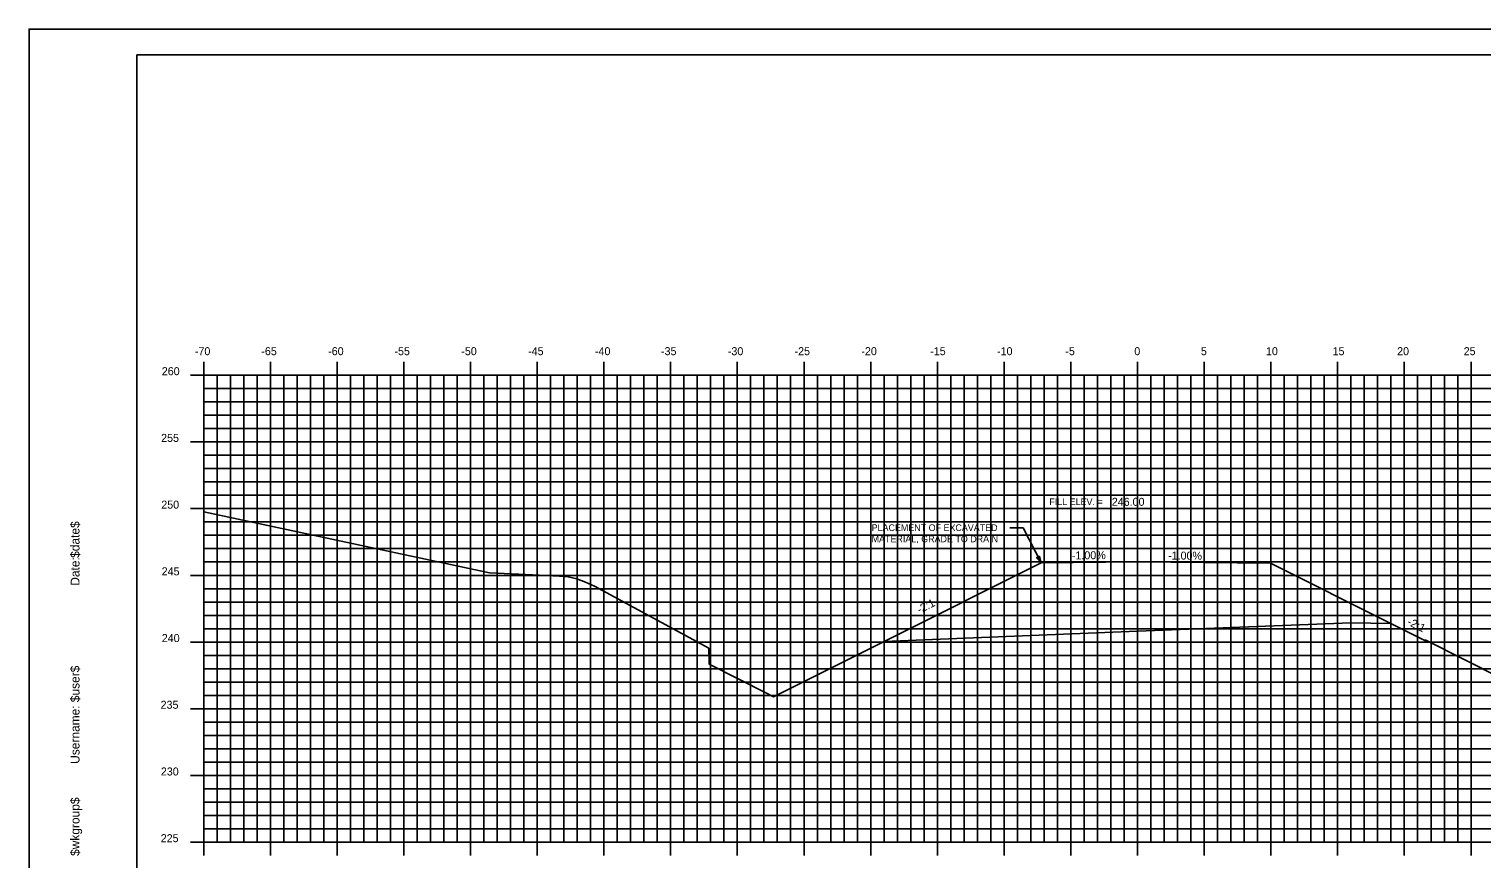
# Model space of a CAD drawing. Extents: x 1168600 to 1177589, y 610178 to 611246.
# Drawn here: x 1173648 to 1173756.9, y 610316.5 to 610378.7 of the extents above; entities that cross this region are included whole.
import ezdxf

# ---------------------------------------------------------------- set-up
doc = ezdxf.new("R2010")
doc.units = 0
for name, color, linetype in [('_Construction', 7, 'Continuous'), ('_Station Equation', 7, 'Continuous'), ('ANNOTATION', 7, 'Continuous'), ('BORDER', 7, 'Continuous'), ('D_Roadway_Centerline_Text', 7, 'Continuous'), ('D_Text_Standard', 7, 'Continuous'), ('H_V ANNOTATION', 7, 'Continuous'), ('MAJOR', 7, 'Continuous'), ('MINOR', 7, 'Continuous'), ('PLOT BOUNDARY', 7, 'Continuous')]:
    doc.layers.add(name, color=color, linetype=linetype)

msp = doc.modelspace()

# ---------------------------------------------------------------- linework, layer by layer
at = {"layer": '_Construction'}
for q in [(1173723.84, 610338.73), (1173741.02, 610338.7)]:
    msp.add_line((1173731.06, 610338.8), q, dxfattribs=at)
at = {"layer": '_Station Equation'}
for points in [[(1173661.06, 610342.57), (1173682.49, 610338), (1173684.69, 610337.9), (1173687.73, 610337.75), (1173688.37, 610337.68), (1173689.02, 610337.53), (1173689.68, 610337.3), (1173690.35, 610336.98), (1173698.93, 610332.33), (1173698.94, 610331.39), (1173698.94, 610331.15), (1173703.25, 610328.97), (1173703.72, 610328.73)], [(1173752.58, 610332.93), (1173752.59, 610332.93), (1173752.67, 610332.93), (1173752.76, 610332.88), (1173758.28, 610330.13), (1173758.51, 610330.02), (1173767.22, 610334.32), (1173767.23, 610334.31), (1173767.28, 610334.31), (1173767.63, 610334.48), (1173775.43, 610334.45), (1173781.04, 610333.93), (1173781.61, 610334.16), (1173782.16, 610334.32), (1173782.7, 610334.41), (1173783.23, 610334.44), (1173786.36, 610334.36), (1173787.68, 610334.09), (1173795.95, 610332.6), (1173801.06, 610334.14)]]:
    msp.add_lwpolyline(points, dxfattribs=at)
at = {"layer": 'ANNOTATION'}
for p in [(1173721.48, 610341.37), (1173723.84, 610338.73)]:
    msp.add_line(p, (1173722.48, 610341.37), dxfattribs=at)
msp.add_lwpolyline([(1173723.72, 610339.23), (1173723.84, 610338.73), (1173723.5, 610339.12)], close=True, dxfattribs=at)
at = {"layer": 'BORDER'}
for p, q in [((1173816.06, 610376.8), (1173656.06, 610376.8)), ((1173656.06, 610376.8), (1173656.06, 610271.8))]:
    msp.add_line(p, q, dxfattribs=at)
at = {"layer": 'D_Text_Standard'}
for points in [[(1173712.06, 610332.85), (1173723.84, 610338.73), (1173731.06, 610338.8), (1173741.02, 610338.7), (1173750.06, 610334.19)], [(1173703.72, 610328.73), (1173703.77, 610328.7), (1173712.06, 610332.85), (1173715.06, 610332.97), (1173731.06, 610333.61), (1173747.06, 610334.25), (1173750.06, 610334.19), (1173752.74, 610332.85)]]:
    msp.add_lwpolyline(points, dxfattribs=at)
at = {"layer": 'MAJOR'}
for p, q in [((1173661.06, 610353.8), (1173661.06, 610352.8)), ((1173666.06, 610353.8), (1173666.06, 610352.8)), ((1173671.06, 610353.8), (1173671.06, 610352.8)), ((1173676.06, 610353.8), (1173676.06, 610352.8)), ((1173681.06, 610353.8), (1173681.06, 610352.8)), ((1173686.06, 610353.8), (1173686.06, 610352.8)), ((1173691.06, 610353.8), (1173691.06, 610352.8)), ((1173696.06, 610353.8), (1173696.06, 610352.8)), ((1173701.06, 610353.8), (1173701.06, 610352.8)), ((1173706.06, 610353.8), (1173706.06, 610352.8)), ((1173711.06, 610353.8), (1173711.06, 610352.8)), ((1173716.06, 610353.8), (1173716.06, 610352.8)), ((1173721.06, 610353.8), (1173721.06, 610352.8)), ((1173726.06, 610353.8), (1173726.06, 610352.8)), ((1173731.06, 610353.8), (1173731.06, 610352.8)), ((1173736.06, 610353.8), (1173736.06, 610352.8)), ((1173741.06, 610353.8), (1173741.06, 610352.8)), ((1173746.06, 610353.8), (1173746.06, 610352.8)), ((1173751.06, 610353.8), (1173751.06, 610352.8)), ((1173756.06, 610353.8), (1173756.06, 610352.8)), ((1173660.06, 610352.8), (1173661.06, 610352.8)), ((1173661.06, 610352.8), (1173801.06, 610352.8)), ((1173661.06, 610317.8), (1173661.06, 610352.8)), ((1173661.06, 610317.8), (1173661.06, 610352.8)), ((1173661.06, 610352.8), (1173801.06, 610352.8)), ((1173666.06, 610317.8), (1173666.06, 610352.8)), ((1173671.06, 610317.8), (1173671.06, 610352.8)), ((1173676.06, 610317.8), (1173676.06, 610352.8)), ((1173681.06, 610317.8), (1173681.06, 610352.8)), ((1173686.06, 610317.8), (1173686.06, 610352.8)), ((1173691.06, 610317.8), (1173691.06, 610352.8)), ((1173696.06, 610317.8), (1173696.06, 610352.8)), ((1173701.06, 610317.8), (1173701.06, 610352.8)), ((1173706.06, 610317.8), (1173706.06, 610352.8)), ((1173711.06, 610317.8), (1173711.06, 610352.8)), ((1173716.06, 610317.8), (1173716.06, 610352.8)), ((1173721.06, 610317.8), (1173721.06, 610352.8)), ((1173726.06, 610317.8), (1173726.06, 610352.8)), ((1173731.06, 610317.8), (1173731.06, 610352.8)), ((1173736.06, 610317.8), (1173736.06, 610352.8)), ((1173741.06, 610317.8), (1173741.06, 610352.8)), ((1173746.06, 610317.8), (1173746.06, 610352.8)), ((1173751.06, 610317.8), (1173751.06, 610352.8)), ((1173756.06, 610317.8), (1173756.06, 610352.8)), ((1173660.06, 610347.8), (1173661.06, 610347.8)), ((1173661.06, 610347.8), (1173801.06, 610347.8)), ((1173660.06, 610342.8), (1173661.06, 610342.8)), ((1173661.06, 610342.8), (1173801.06, 610342.8)), ((1173660.06, 610337.8), (1173661.06, 610337.8)), ((1173661.06, 610337.8), (1173801.06, 610337.8)), ((1173660.06, 610332.8), (1173661.06, 610332.8)), ((1173661.06, 610332.8), (1173801.06, 610332.8)), ((1173660.06, 610327.8), (1173661.06, 610327.8)), ((1173661.06, 610327.8), (1173801.06, 610327.8)), ((1173660.06, 610322.8), (1173661.06, 610322.8)), ((1173661.06, 610322.8), (1173801.06, 610322.8)), ((1173660.06, 610317.8), (1173661.06, 610317.8)), ((1173661.06, 610317.8), (1173801.06, 610317.8)), ((1173661.06, 610317.8), (1173801.06, 610317.8)), ((1173661.06, 610316.8), (1173661.06, 610317.8)), ((1173666.06, 610316.8), (1173666.06, 610317.8)), ((1173671.06, 610316.8), (1173671.06, 610317.8)), ((1173676.06, 610316.8), (1173676.06, 610317.8)), ((1173681.06, 610316.8), (1173681.06, 610317.8)), ((1173686.06, 610316.8), (1173686.06, 610317.8)), ((1173691.06, 610316.8), (1173691.06, 610317.8)), ((1173696.06, 610316.8), (1173696.06, 610317.8)), ((1173701.06, 610316.8), (1173701.06, 610317.8)), ((1173706.06, 610316.8), (1173706.06, 610317.8)), ((1173711.06, 610316.8), (1173711.06, 610317.8)), ((1173716.06, 610316.8), (1173716.06, 610317.8)), ((1173721.06, 610316.8), (1173721.06, 610317.8)), ((1173726.06, 610316.8), (1173726.06, 610317.8)), ((1173731.06, 610316.8), (1173731.06, 610317.8)), ((1173736.06, 610316.8), (1173736.06, 610317.8)), ((1173741.06, 610316.8), (1173741.06, 610317.8)), ((1173746.06, 610316.8), (1173746.06, 610317.8)), ((1173751.06, 610316.8), (1173751.06, 610317.8)), ((1173756.06, 610316.8), (1173756.06, 610317.8))]:
    msp.add_line(p, q, dxfattribs=at)
at = {"layer": 'MINOR'}
for p, q in [((1173662.06, 610317.8), (1173662.06, 610352.8)), ((1173663.06, 610317.8), (1173663.06, 610352.8)), ((1173664.06, 610317.8), (1173664.06, 610352.8)), ((1173665.06, 610317.8), (1173665.06, 610352.8)), ((1173667.06, 610317.8), (1173667.06, 610352.8)), ((1173668.06, 610317.8), (1173668.06, 610352.8)), ((1173669.06, 610317.8), (1173669.06, 610352.8)), ((1173670.06, 610317.8), (1173670.06, 610352.8)), ((1173672.06, 610317.8), (1173672.06, 610352.8)), ((1173673.06, 610317.8), (1173673.06, 610352.8)), ((1173674.06, 610317.8), (1173674.06, 610352.8)), ((1173675.06, 610317.8), (1173675.06, 610352.8)), ((1173677.06, 610317.8), (1173677.06, 610352.8)), ((1173678.06, 610317.8), (1173678.06, 610352.8)), ((1173679.06, 610317.8), (1173679.06, 610352.8)), ((1173680.06, 610317.8), (1173680.06, 610352.8)), ((1173682.06, 610317.8), (1173682.06, 610352.8)), ((1173683.06, 610317.8), (1173683.06, 610352.8)), ((1173684.06, 610317.8), (1173684.06, 610352.8)), ((1173685.06, 610317.8), (1173685.06, 610352.8)), ((1173687.06, 610317.8), (1173687.06, 610352.8)), ((1173688.06, 610317.8), (1173688.06, 610352.8)), ((1173689.06, 610317.8), (1173689.06, 610352.8)), ((1173690.06, 610317.8), (1173690.06, 610352.8)), ((1173692.06, 610317.8), (1173692.06, 610352.8)), ((1173693.06, 610317.8), (1173693.06, 610352.8)), ((1173694.06, 610317.8), (1173694.06, 610352.8)), ((1173695.06, 610317.8), (1173695.06, 610352.8)), ((1173697.06, 610317.8), (1173697.06, 610352.8)), ((1173698.06, 610317.8), (1173698.06, 610352.8)), ((1173699.06, 610317.8), (1173699.06, 610352.8)), ((1173700.06, 610317.8), (1173700.06, 610352.8)), ((1173702.06, 610317.8), (1173702.06, 610352.8)), ((1173703.06, 610317.8), (1173703.06, 610352.8)), ((1173704.06, 610317.8), (1173704.06, 610352.8)), ((1173705.06, 610317.8), (1173705.06, 610352.8)), ((1173707.06, 610317.8), (1173707.06, 610352.8)), ((1173708.06, 610317.8), (1173708.06, 610352.8)), ((1173709.06, 610317.8), (1173709.06, 610352.8)), ((1173710.06, 610317.8), (1173710.06, 610352.8)), ((1173712.06, 610317.8), (1173712.06, 610352.8)), ((1173713.06, 610317.8), (1173713.06, 610352.8)), ((1173714.06, 610317.8), (1173714.06, 610352.8)), ((1173715.06, 610317.8), (1173715.06, 610352.8)), ((1173717.06, 610317.8), (1173717.06, 610352.8)), ((1173718.06, 610317.8), (1173718.06, 610352.8)), ((1173719.06, 610317.8), (1173719.06, 610352.8)), ((1173720.06, 610317.8), (1173720.06, 610352.8)), ((1173722.06, 610317.8), (1173722.06, 610352.8)), ((1173723.06, 610317.8), (1173723.06, 610352.8)), ((1173724.06, 610317.8), (1173724.06, 610352.8)), ((1173725.06, 610317.8), (1173725.06, 610352.8)), ((1173727.06, 610317.8), (1173727.06, 610352.8)), ((1173728.06, 610317.8), (1173728.06, 610352.8)), ((1173729.06, 610317.8), (1173729.06, 610352.8)), ((1173730.06, 610317.8), (1173730.06, 610352.8)), ((1173732.06, 610317.8), (1173732.06, 610352.8)), ((1173733.06, 610317.8), (1173733.06, 610352.8)), ((1173734.06, 610317.8), (1173734.06, 610352.8)), ((1173735.06, 610317.8), (1173735.06, 610352.8)), ((1173737.06, 610317.8), (1173737.06, 610352.8)), ((1173738.06, 610317.8), (1173738.06, 610352.8)), ((1173739.06, 610317.8), (1173739.06, 610352.8)), ((1173740.06, 610317.8), (1173740.06, 610352.8)), ((1173742.06, 610317.8), (1173742.06, 610352.8)), ((1173743.06, 610317.8), (1173743.06, 610352.8)), ((1173744.06, 610317.8), (1173744.06, 610352.8)), ((1173745.06, 610317.8), (1173745.06, 610352.8)), ((1173747.06, 610317.8), (1173747.06, 610352.8)), ((1173748.06, 610317.8), (1173748.06, 610352.8)), ((1173749.06, 610317.8), (1173749.06, 610352.8)), ((1173750.06, 610317.8), (1173750.06, 610352.8)), ((1173752.06, 610317.8), (1173752.06, 610352.8)), ((1173753.06, 610317.8), (1173753.06, 610352.8)), ((1173754.06, 610317.8), (1173754.06, 610352.8)), ((1173755.06, 610317.8), (1173755.06, 610352.8)), ((1173661.06, 610351.8), (1173801.06, 610351.8)), ((1173661.06, 610351.8), (1173662.06, 610351.8)), ((1173661.06, 610350.8), (1173801.06, 610350.8)), ((1173661.06, 610350.8), (1173662.06, 610350.8)), ((1173661.06, 610349.8), (1173801.06, 610349.8)), ((1173661.06, 610349.8), (1173662.06, 610349.8)), ((1173661.06, 610348.8), (1173801.06, 610348.8)), ((1173661.06, 610348.8), (1173662.06, 610348.8)), ((1173661.06, 610346.8), (1173801.06, 610346.8)), ((1173661.06, 610346.8), (1173662.06, 610346.8)), ((1173661.06, 610345.8), (1173801.06, 610345.8)), ((1173661.06, 610345.8), (1173662.06, 610345.8)), ((1173661.06, 610344.8), (1173801.06, 610344.8)), ((1173661.06, 610344.8), (1173662.06, 610344.8)), ((1173661.06, 610343.8), (1173801.06, 610343.8)), ((1173661.06, 610343.8), (1173662.06, 610343.8)), ((1173661.06, 610341.8), (1173801.06, 610341.8)), ((1173661.06, 610341.8), (1173662.06, 610341.8)), ((1173661.06, 610340.8), (1173801.06, 610340.8)), ((1173661.06, 610340.8), (1173662.06, 610340.8)), ((1173661.06, 610339.8), (1173801.06, 610339.8)), ((1173661.06, 610339.8), (1173662.06, 610339.8)), ((1173661.06, 610338.8), (1173801.06, 610338.8)), ((1173661.06, 610338.8), (1173662.06, 610338.8)), ((1173661.06, 610336.8), (1173801.06, 610336.8)), ((1173661.06, 610336.8), (1173662.06, 610336.8)), ((1173661.06, 610335.8), (1173801.06, 610335.8)), ((1173661.06, 610335.8), (1173662.06, 610335.8)), ((1173661.06, 610334.8), (1173801.06, 610334.8)), ((1173661.06, 610334.8), (1173662.06, 610334.8)), ((1173661.06, 610333.8), (1173801.06, 610333.8)), ((1173661.06, 610333.8), (1173662.06, 610333.8)), ((1173661.06, 610331.8), (1173801.06, 610331.8)), ((1173661.06, 610331.8), (1173662.06, 610331.8)), ((1173661.06, 610330.8), (1173801.06, 610330.8)), ((1173661.06, 610330.8), (1173662.06, 610330.8)), ((1173661.06, 610329.8), (1173801.06, 610329.8)), ((1173661.06, 610329.8), (1173662.06, 610329.8)), ((1173661.06, 610328.8), (1173801.06, 610328.8)), ((1173661.06, 610328.8), (1173662.06, 610328.8)), ((1173661.06, 610326.8), (1173801.06, 610326.8)), ((1173661.06, 610326.8), (1173662.06, 610326.8)), ((1173661.06, 610325.8), (1173801.06, 610325.8)), ((1173661.06, 610325.8), (1173662.06, 610325.8)), ((1173661.06, 610324.8), (1173801.06, 610324.8)), ((1173661.06, 610324.8), (1173662.06, 610324.8)), ((1173661.06, 610323.8), (1173801.06, 610323.8)), ((1173661.06, 610323.8), (1173662.06, 610323.8)), ((1173661.06, 610321.8), (1173801.06, 610321.8)), ((1173661.06, 610321.8), (1173662.06, 610321.8)), ((1173661.06, 610320.8), (1173801.06, 610320.8)), ((1173661.06, 610320.8), (1173662.06, 610320.8)), ((1173661.06, 610319.8), (1173801.06, 610319.8)), ((1173661.06, 610319.8), (1173662.06, 610319.8)), ((1173661.06, 610318.8), (1173801.06, 610318.8)), ((1173661.06, 610318.8), (1173662.06, 610318.8))]:
    msp.add_line(p, q, dxfattribs=at)
at = {"layer": 'PLOT BOUNDARY'}
msp.add_lwpolyline([(1173647.97, 610268.74), (1173817.97, 610268.74), (1173817.97, 610378.74), (1173647.97, 610378.74)], close=True, dxfattribs=at)

# ---------------------------------------------------------------- texts
at = {"layer": 'ANNOTATION'}
for s, p in [('FILL ELEV. =', (1173724.45, 610343.06)), ('PLACEMENT OF EXCAVATED ', (1173711.13, 610341.12)), ('MATERIAL, GRADE TO DRAIN', (1173711.13, 610340.28))]:
    msp.add_text(s, height=0.5, dxfattribs=at).set_placement(p)
for s, rotation, p in [('-1.00%', 0.5729, (1173726.14, 610338.99)), ('-1.00%', 359.4271, (1173733.35, 610338.99)), ('-2:1', 26.5651, (1173714.71, 610334.92)), ('-2:1', 333.4349, (1173751.22, 610334.13))]:
    msp.add_text(s, height=0.6, rotation=rotation, dxfattribs=at).set_placement(p)
at = {"layer": 'BORDER'}
for s, p in [('$date$', (1173651.75, 610339.11)), ('Date:', (1173651.75, 610337.02)), ('$user$', (1173651.75, 610328.29)), ('Username:', (1173651.75, 610323.67)), ('$wkgroup$', (1173651.75, 610316.77))]:
    msp.add_text(s, height=0.67, rotation=90, dxfattribs=at).set_placement(p)
at = {"layer": 'D_Roadway_Centerline_Text'}
msp.add_text('246.00', height=0.6, dxfattribs=at).set_placement((1173729.13, 610343.01))
at = {"layer": 'D_Text_Standard'}
for s, p in [('C', (1173731.06, 610333.61)), ('L', (1173731.06, 610333.6)), ('C', (1173732.3, 610333.66)), ('L', (1173732.3, 610333.65))]:
    msp.add_text(s, height=0.0146, dxfattribs=at).set_placement(p)
at = {"layer": 'H_V ANNOTATION'}
for s, p in [('-70', (1173660.4, 610354.3)), ('-65', (1173665.38, 610354.3)), ('-60', (1173670.39, 610354.3)), ('-55', (1173675.36, 610354.3)), ('-50', (1173680.37, 610354.3)), ('-45', (1173685.38, 610354.3)), ('-40', (1173690.39, 610354.3)), ('-35', (1173695.34, 610354.3)), ('-30', (1173700.35, 610354.3)), ('-25', (1173705.35, 610354.3)), ('-20', (1173710.36, 610354.3)), ('-15', (1173715.52, 610354.3)), ('-10', (1173720.53, 610354.3)), ('-5', (1173725.65, 610354.3)), ('0', (1173730.82, 610354.3)), ('5', (1173735.81, 610354.3)), ('10', (1173740.69, 610354.3)), ('15', (1173745.68, 610354.3)), ('20', (1173750.52, 610354.3)), ('25', (1173755.51, 610354.3)), ('260', (1173657.92, 610352.8)), ('255', (1173657.87, 610347.8)), ('250', (1173657.88, 610342.8)), ('245', (1173657.91, 610337.8)), ('240', (1173657.92, 610332.8)), ('235', (1173657.83, 610327.8)), ('230', (1173657.85, 610322.8)), ('225', (1173657.84, 610317.8))]:
    msp.add_text(s, height=0.6, dxfattribs=at).set_placement(p)

doc.saveas('drawing.dxf')
